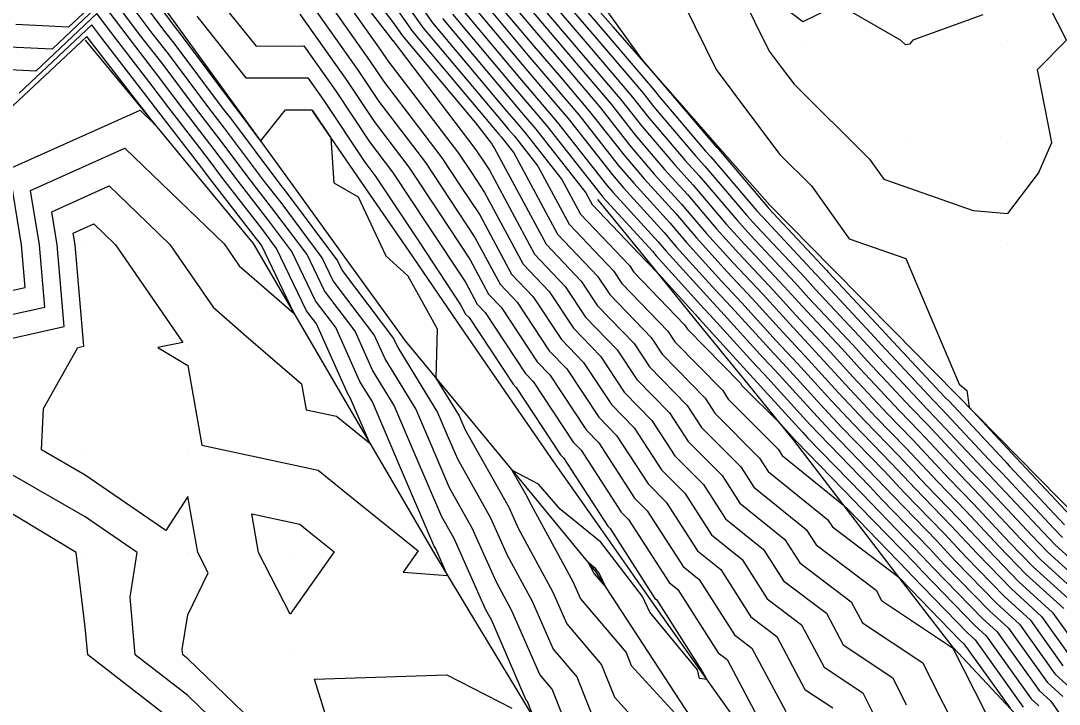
# Model space of a CAD drawing. Extents: x 2188792 to 2191981, y 386090 to 389710.
# Drawn here: x 2189763.8 to 2189865.1, y 387495.3 to 387562 of the extents above; entities that cross this region are included whole.
import ezdxf

# ---------------------------------------------------------------- set-up
doc = ezdxf.new("R2010")
doc.units = 0
for name, color, linetype in [('DTM Contours Major', 7, 'Continuous'), ('DTM Contours Minor', 7, 'Continuous'), ('Exist DTM QL2 LIDAR Elevation Point', 7, 'Continuous'), ('PH Exist DTM Breakline', 7, 'Continuous')]:
    doc.layers.add(name, color=color, linetype=linetype)

msp = doc.modelspace()

# ---------------------------------------------------------------- linework, layer by layer
at = {"layer": 'DTM Contours Major'}
for points in [[(2189790.24, 387568.92), (2189797.83, 387558.17), (2189799.17, 387556.15), (2189804.89, 387548.67), (2189806.71, 387545.91), (2189808.58, 387543.09), (2189811.68, 387537.31), (2189813.79, 387535.1), (2189816.54, 387530.94), (2189818.71, 387528.69), (2189821.41, 387524.58), (2189823.64, 387522.31), (2189826.29, 387518.22), (2189828.57, 387515.93), (2189831.18, 387511.87), (2189834.17, 387509.46), (2189836.6, 387505.62), (2189839.97, 387503.08), (2189842.17, 387498.96), (2189845.94, 387496.44), (2189847.88, 387492.53)], [(2189773.69, 387568.28), (2189779.09, 387561.1), (2189779.25, 387560.9), (2189784.76, 387553.55), (2189784.81, 387553.49), (2189787.19, 387550.3), (2189789.63, 387553.35), (2189792.21, 387553.35), (2189792.27, 387553.27), (2189794.04, 387550.6), (2189794.33, 387546.22), (2189796.72, 387544.86), (2189799.41, 387539.1), (2189801.55, 387537.14), (2189804.43, 387531.98), (2189804.3, 387527.16), (2189806.57, 387523.47), (2189806.82, 387522.87), (2189807.15, 387522.12), (2189811.41, 387514.56), (2189812.32, 387512.51), (2189815.68, 387506.35), (2189817.06, 387503.17), (2189820.45, 387499.19), (2189821.71, 387496.03), (2189825.3, 387492.09)], [(2189800.09, 387565.56), (2189802.99, 387561.41), (2189810.82, 387552.1), (2189811.39, 387551.43), (2189811.95, 387550.77), (2189814.23, 387547.86), (2189817.29, 387542.18), (2189821.61, 387537.64), (2189822.43, 387536.41), (2189826.92, 387531.76), (2189827.6, 387530.72), (2189832.28, 387525.95), (2189832.82, 387525.11), (2189837.69, 387520.22), (2189838.08, 387519.61), (2189844.07, 387514.78), (2189844.5, 387514.33), (2189844.53, 387514.3), (2189850.33, 387508.33), (2189850.7, 387507.93), (2189856.16, 387502.29), (2189856.89, 387501.62), (2189861.58, 387495.06)], [(2189807.88, 387563.52), (2189812.87, 387557.57), (2189815.05, 387555.02), (2189817.19, 387552.5), (2189821.52, 387547), (2189822.59, 387545.73), (2189826.55, 387541.38), (2189827.75, 387539.98), (2189831.58, 387535.75), (2189833.11, 387534.11), (2189836.87, 387529.98), (2189838.5, 387528.23), (2189842.18, 387524.19), (2189843.9, 387522.34), (2189848.02, 387518.11), (2189849.98, 387516.01), (2189853.87, 387512), (2189856.03, 387509.69), (2189859.72, 387505.88), (2189862.3, 387503.53), (2189865.46, 387499.1)], [(2189814.93, 387563.05), (2189818.71, 387558.61), (2189822.44, 387554.24), (2189824.37, 387551.77), (2189827.61, 387547.98), (2189829.4, 387546), (2189832.66, 387542.17), (2189834.43, 387540.22), (2189838.27, 387536.11), (2189840.05, 387534.15), (2189843.88, 387530.05), (2189845.67, 387528.08), (2189849.49, 387523.99), (2189851.54, 387521.88), (2189855.43, 387517.71), (2189857.4, 387515.68), (2189861.36, 387511.44), (2189863.27, 387509.47), (2189867.71, 387505.44)], [(2189828.54, 387563.56), (2189831.62, 387557.3), (2189834.59, 387553.33), (2189837.86, 387548.98), (2189840.94, 387545.93), (2189844.6, 387540.77), (2189850.13, 387538.85), (2189852.13, 387534.15), (2189855.35, 387526.56), (2189856.1, 387525.95), (2189856.3, 387524.33), (2189860.87, 387519.42), (2189860.94, 387519.35), (2189866.69, 387513.2)], [(2189760.08, 387530.42), (2189768.05, 387532.2), (2189767.36, 387540.16), (2189766.83, 387543.41), (2189772.44, 387545.92), (2189775.16, 387543.29), (2189778.34, 387540.22), (2189782.56, 387534.08), (2189785.54, 387531.5), (2189791.18, 387526.61), (2189791.63, 387524.08), (2189794.6, 387523.44), (2189797.85, 387520.82), (2189795.98, 387525.19), (2189795.66, 387525.71), (2189792.64, 387532.46), (2189791.68, 387533.73), (2189788.76, 387539.83), (2189787.4, 387541.65), (2189783.51, 387546.66), (2189782.02, 387548.65), (2189778.24, 387553.54), (2189776.63, 387555.69), (2189772.94, 387560.46), (2189771.23, 387562.74), (2189765.27, 387557.12), (2189762.09, 387557.27)], [(2189821.74, 387440.15), (2189820.09, 387447.02), (2189814.13, 387450.15), (2189810.53, 387450.59), (2189810.09, 387452.87), (2189800.56, 387460.15), (2189808.37, 387461.87), (2189805.61, 387470.15), (2189800.09, 387476.54), (2189791.71, 387480.15), (2189790.09, 387481.84), (2189786.35, 387490.15), (2189780.09, 387496.18), (2189774.96, 387500.15), (2189774.46, 387505.78), (2189775.15, 387510.15), (2189770.09, 387513.64), (2189761.88, 387518.36)]]:
    msp.add_lwpolyline(points, dxfattribs=at)
at = {"layer": 'DTM Contours Minor'}
for points in [[(2189814.69, 387600.16), (2189820.09, 387591.77), (2189823.15, 387590.16), (2189823.89, 387586.36), (2189827.22, 387580.16), (2189822.68, 387577.57), (2189817.73, 387567.5), (2189821.88, 387561.74), (2189824.38, 387558.27), (2189826.63, 387555.63), (2189826.66, 387555.59), (2189831.61, 387549.77), (2189831.69, 387549.69), (2189836.6, 387543.92), (2189836.71, 387543.8), (2189842.4, 387537.7), (2189842.6, 387537.48), (2189848.19, 387531.5), (2189848.46, 387531.2), (2189853.95, 387525.31), (2189854.35, 387524.9), (2189859.78, 387519.08), (2189860.23, 387518.62), (2189865.62, 387512.85)], [(2189792.33, 387570.16), (2189799.91, 387560.34), (2189800.06, 387560.13), (2189800.08, 387560.1), (2189808.11, 387549.59), (2189808.8, 387548.54), (2189809.51, 387547.46), (2189813.92, 387539.26), (2189816.92, 387536.12), (2189818.9, 387533.12), (2189821.99, 387529.92), (2189823.89, 387527.04), (2189827.1, 387523.77), (2189828.9, 387520.97), (2189832.22, 387517.65), (2189833.94, 387514.96), (2189838.34, 387511.41), (2189839.79, 387509.13), (2189844.82, 387505.34), (2189845.91, 387503.29), (2189851.78, 387499.37), (2189852.43, 387498.05), (2189855.09, 387492.84)], [(2189793.74, 387570.16), (2189800.09, 387561.92), (2189801.04, 387560.57), (2189808.17, 387552.08), (2189809.72, 387550.05), (2189809.85, 387549.85), (2189809.98, 387549.65), (2189815.04, 387540.23), (2189818.48, 387536.62), (2189820.07, 387534.22), (2189823.63, 387530.53), (2189825.13, 387528.26), (2189828.82, 387524.49), (2189830.21, 387522.35), (2189834.04, 387518.5), (2189835.32, 387516.51), (2189840.43, 387512.39), (2189841.38, 387510.89), (2189847.24, 387506.47), (2189847.78, 387505.46), (2189854.69, 387500.84), (2189854.71, 387500.81), (2189857.87, 387494.59)], [(2189857.64, 387562.61), (2189850.83, 387560.16), (2189850.5, 387559.75), (2189850.09, 387559.69), (2189849.63, 387560.16), (2189843.57, 387563.64), (2189840.09, 387561.95), (2189832.59, 387567.66), (2189836.82, 387559.06), (2189837.97, 387557.52), (2189839.23, 387555.84), (2189846.6, 387548.54), (2189848, 387546.57), (2189856.71, 387543.54), (2189860.09, 387543.23), (2189863.09, 387547.16), (2189864.38, 387550.16), (2189862.97, 387557.29), (2189865.81, 387560.16), (2189861.39, 387568.86)], [(2189764.57, 387566.07), (2189771.67, 387565.73), (2189773.2, 387567.17), (2189777.86, 387560.97), (2189778.72, 387559.85), (2189783.45, 387553.55), (2189784.25, 387552.52), (2189789.07, 387546.1), (2189789.79, 387545.17), (2189794.7, 387538.62), (2189795.16, 387537.66), (2189800.17, 387531.03), (2189800.57, 387530.15), (2189804.45, 387523.81), (2189805.31, 387521.81), (2189806.39, 387519.29), (2189809.63, 387513.54), (2189811.26, 387509.87), (2189813.7, 387505.41), (2189815.74, 387500.7), (2189818.04, 387498), (2189820.06, 387492.94)], [(2189800.09, 387567.38), (2189803.97, 387561.83), (2189811.23, 387553.19), (2189812.12, 387552.15), (2189812.99, 387551.12), (2189816.58, 387546.56), (2189818.41, 387543.15), (2189823.18, 387538.15), (2189823.6, 387537.5), (2189828.56, 387532.37), (2189828.84, 387531.94), (2189834, 387526.68), (2189834.12, 387526.49), (2189837.91, 387522.69), (2189839.38, 387521.07), (2189839.43, 387521.02), (2189845.21, 387515.08), (2189845.62, 387514.64), (2189851.04, 387509.06), (2189851.76, 387508.28), (2189856.87, 387503.01), (2189857.97, 387502.01), (2189862.36, 387495.87), (2189863.11, 387495.18)], [(2189818.4, 387489.85), (2189815.63, 387496.8), (2189814.42, 387498.23), (2189811.72, 387504.46), (2189810.2, 387507.24), (2189807.85, 387512.53), (2189805.63, 387516.47), (2189803.79, 387520.75), (2189802.33, 387524.16), (2189799.34, 387529.04), (2189798.29, 387531.39), (2189794.29, 387536.67), (2189793.21, 387538.92), (2189789.19, 387544.29), (2189787.68, 387546.24), (2189783.69, 387551.55), (2189782.15, 387553.55), (2189778.2, 387558.81), (2189776.63, 387560.84), (2189772.71, 387566.07), (2189770.07, 387563.58), (2189763.95, 387563.87)], [(2189790.64, 387565.8), (2189796.72, 387557.19), (2189798.72, 387554.17), (2189803.28, 387548.21), (2189805.67, 387544.59), (2189808.11, 387540.9), (2189810.56, 387536.34), (2189812.22, 387534.59), (2189815.36, 387529.84), (2189817.06, 387528.08), (2189820.18, 387523.36), (2189821.92, 387521.58), (2189824.99, 387516.84), (2189826.75, 387515.07), (2189829.8, 387510.32), (2189832.08, 387508.48), (2189835.01, 387503.86), (2189837.54, 387501.95), (2189840.3, 387496.79), (2189843.02, 387494.97)], [(2189793.77, 387566.47), (2189798.94, 387559.15), (2189799.62, 387558.13), (2189806.5, 387549.13), (2189807.76, 387547.22), (2189809.05, 387545.27), (2189812.8, 387538.28), (2189815.35, 387535.61), (2189817.72, 387532.03), (2189820.35, 387529.31), (2189822.65, 387525.81), (2189825.37, 387523.04), (2189827.6, 387519.59), (2189830.4, 387516.79), (2189832.56, 387513.42), (2189836.25, 387510.44), (2189838.2, 387507.37), (2189842.39, 387504.21), (2189844.04, 387501.13), (2189848.86, 387497.91), (2189850.16, 387495.29)], [(2189816.16, 387566.34), (2189820.91, 387560.77), (2189825.58, 387555.28), (2189826.09, 387554.64), (2189830.61, 387549.32), (2189831.12, 387548.77), (2189835.61, 387543.49), (2189836.14, 387542.9), (2189841.37, 387537.31), (2189841.96, 387536.65), (2189847.11, 387531.14), (2189847.76, 387530.42), (2189852.84, 387524.98), (2189853.65, 387524.15), (2189858.7, 387518.74), (2189859.53, 387517.88), (2189864.56, 387512.5), (2189865.41, 387511.62)], [(2189813.96, 387493.77), (2189813.23, 387495.6), (2189813.1, 387495.75), (2189809.74, 387503.51), (2189809.14, 387504.6), (2189806.07, 387511.52), (2189804.87, 387513.64), (2189802.28, 387519.69), (2189800.22, 387524.5), (2189798.11, 387527.93), (2189796.41, 387531.75), (2189793.42, 387535.69), (2189791.73, 387539.22), (2189788.59, 387543.41), (2189786.29, 387546.38), (2189783.13, 387550.59), (2189780.85, 387553.54), (2189777.68, 387557.77), (2189775.4, 387560.71), (2189772.22, 387564.96), (2189768.47, 387561.43), (2189763.33, 387561.67)], [(2189810.81, 387564.78), (2189814.11, 387560.86), (2189817.25, 387557.18), (2189820.34, 387553.54), (2189823.23, 387549.86), (2189825.6, 387547.08), (2189828.26, 387544.15), (2189830.7, 387541.29), (2189833.29, 387538.43), (2189836.21, 387535.31), (2189838.78, 387532.48), (2189841.73, 387529.32), (2189844.27, 387526.52), (2189847.25, 387523.33), (2189850.13, 387520.37), (2189853.25, 387517.03), (2189855.99, 387514.21), (2189859.23, 387510.74), (2189861.85, 387508.03), (2189865.55, 387504.67)], [(2189811.79, 387565.21), (2189814.52, 387561.96), (2189817.98, 387557.89), (2189821.39, 387553.89), (2189823.8, 387550.82), (2189826.6, 387547.53), (2189828.83, 387545.08), (2189831.68, 387541.73), (2189833.86, 387539.33), (2189837.24, 387535.71), (2189839.41, 387533.32), (2189842.8, 387529.69), (2189844.97, 387527.3), (2189848.37, 387523.66), (2189850.83, 387521.13), (2189854.34, 387517.37), (2189856.7, 387514.94), (2189860.29, 387511.09), (2189862.56, 387508.75), (2189866.63, 387505.06)], [(2189815.75, 387565.24), (2189820.18, 387560.05), (2189824.54, 387554.93), (2189825.52, 387553.68), (2189829.61, 387548.87), (2189830.54, 387547.84), (2189834.63, 387543.05), (2189835.57, 387542.01), (2189840.34, 387536.91), (2189841.33, 387535.82), (2189846.03, 387530.77), (2189847.07, 387529.64), (2189851.72, 387524.65), (2189852.94, 387523.39), (2189857.61, 387518.4), (2189858.82, 387517.15), (2189863.49, 387512.15), (2189864.7, 387510.9), (2189869.87, 387506.2)], [(2189790.09, 387490.15), (2189780.09, 387499.77), (2189779.6, 387500.15), (2189779.55, 387500.69), (2189780.09, 387504.07), (2189782.08, 387508.16), (2189781.06, 387510.15), (2189780.09, 387515.61), (2189777.96, 387512.28), (2189770.09, 387517.7), (2189765.82, 387520.15), (2189766.03, 387524.21), (2189769.36, 387530.16), (2189769.95, 387530.29), (2189769.11, 387540.16), (2189768.92, 387541.32), (2189770.93, 387542.22), (2189771.91, 387541.28), (2189773.05, 387540.18), (2189779.6, 387530.64), (2189777.17, 387530.16), (2189780.09, 387528.41), (2189781.47, 387520.62), (2189792.81, 387518.17), (2189796.42, 387515.26), (2189802.57, 387510.32), (2189801.1, 387508.23), (2189805.44, 387507.91), (2189804.28, 387510.51), (2189804.11, 387510.82), (2189800.76, 387518.63), (2189798.1, 387524.85), (2189796.89, 387526.82), (2189794.52, 387532.1), (2189792.55, 387534.71), (2189790.24, 387539.52), (2189787.99, 387542.53), (2189784.9, 387546.52), (2189782.58, 387549.62), (2189779.54, 387553.54), (2189777.15, 387556.73), (2189774.17, 387560.59), (2189771.72, 387563.85), (2189766.87, 387559.28), (2189762.71, 387559.47)], [(2189783.04, 387564.23), (2189786.75, 387559.57), (2189791.43, 387559.58), (2189794.49, 387555.23), (2189797.81, 387550.22), (2189800.06, 387547.28), (2189803.57, 387541.97), (2189807.17, 387536.52), (2189808.32, 387534.39), (2189809.09, 387533.58), (2189813.01, 387527.65), (2189813.78, 387526.85), (2189817.7, 387520.9), (2189818.46, 387520.13), (2189822.38, 387514.08), (2189823.1, 387513.36), (2189827.04, 387507.22), (2189827.9, 387506.53), (2189831.83, 387500.35), (2189832.7, 387499.69), (2189836.55, 387492.46)], [(2189808.86, 387563.94), (2189813.28, 387558.67), (2189815.78, 387555.74), (2189818.24, 387552.85), (2189822.09, 387547.95), (2189823.6, 387546.18), (2189827.12, 387542.31), (2189828.73, 387540.41), (2189832.15, 387536.64), (2189834.14, 387534.51), (2189837.5, 387530.81), (2189839.57, 387528.6), (2189842.88, 387524.96), (2189845.02, 387522.67), (2189848.72, 387518.86), (2189851.07, 387516.35), (2189854.57, 387512.74), (2189857.09, 387510.04), (2189860.43, 387506.6), (2189863.38, 387503.91), (2189866.24, 387499.91)], [(2189809.83, 387564.36), (2189813.7, 387559.76), (2189816.51, 387556.46), (2189819.29, 387553.2), (2189822.66, 387548.91), (2189824.6, 387546.63), (2189827.69, 387543.23), (2189829.71, 387540.85), (2189832.72, 387537.54), (2189835.18, 387534.91), (2189838.14, 387531.65), (2189840.65, 387528.96), (2189843.57, 387525.74), (2189846.14, 387523), (2189849.43, 387519.62), (2189852.16, 387516.69), (2189855.28, 387513.47), (2189858.16, 387510.39), (2189861.14, 387507.31), (2189864.46, 387504.29), (2189867.01, 387500.72)], [(2189815.34, 387564.15), (2189819.44, 387559.33), (2189823.49, 387554.59), (2189824.94, 387552.73), (2189828.61, 387548.42), (2189829.97, 387546.92), (2189833.65, 387542.61), (2189835, 387541.11), (2189839.3, 387536.51), (2189840.69, 387534.98), (2189844.96, 387530.41), (2189846.37, 387528.86), (2189850.6, 387524.32), (2189852.24, 387522.64), (2189856.52, 387518.06), (2189858.11, 387516.41), (2189862.42, 387511.8), (2189863.98, 387510.18), (2189868.79, 387505.82)], [(2189800.09, 387563.74), (2189802.01, 387560.99), (2189810.41, 387551), (2189810.65, 387550.71), (2189810.9, 387550.42), (2189811.89, 387549.16), (2189816.17, 387541.2), (2189820.05, 387537.13), (2189821.25, 387535.31), (2189825.28, 387531.14), (2189826.37, 387529.49), (2189830.55, 387525.22), (2189831.51, 387523.73), (2189835.87, 387519.36), (2189836.7, 387518.06), (2189842.51, 387513.37), (2189842.97, 387512.64), (2189849.46, 387507.75), (2189849.62, 387507.59), (2189849.63, 387507.58), (2189855.45, 387501.57), (2189855.81, 387501.24), (2189860.3, 387494.95)], [(2189806.9, 387563.1), (2189812.46, 387556.48), (2189814.32, 387554.3), (2189816.14, 387552.16), (2189820.95, 387546.04), (2189821.59, 387545.28), (2189825.98, 387540.46), (2189826.77, 387539.54), (2189831.01, 387534.86), (2189832.08, 387533.71), (2189836.23, 387529.15), (2189837.42, 387527.87), (2189841.48, 387523.41), (2189842.78, 387522.01), (2189847.32, 387517.35), (2189848.89, 387515.67), (2189853.16, 387511.27), (2189854.96, 387509.34), (2189859.01, 387505.16), (2189861.22, 387503.15), (2189864.68, 387498.29), (2189866.63, 387496.53)], [(2189780.97, 387562.48), (2189785.76, 387556.46), (2189791.82, 387556.47), (2189793.38, 387554.25), (2189797.36, 387548.25), (2189798.45, 387546.82), (2189802.53, 387540.65), (2189806.71, 387534.33), (2189807.2, 387533.42), (2189807.53, 387533.07), (2189811.83, 387526.56), (2189812.14, 387526.24), (2189816.46, 387519.68), (2189816.74, 387519.4), (2189821.07, 387512.7), (2189821.28, 387512.5), (2189825.66, 387505.67), (2189825.82, 387505.55), (2189830.23, 387498.59), (2189830.27, 387498.56), (2189830.71, 387497.75), (2189830, 387497.84), (2189829.8, 387498.68), (2189825.15, 387504.33), (2189824.45, 387505.84), (2189820.37, 387511.16), (2189816.42, 387514.36), (2189814.32, 387516.83), (2189811.72, 387518.17), (2189813.19, 387515.57), (2189813.38, 387515.15), (2189817.66, 387507.3), (2189818.39, 387505.64), (2189822.85, 387500.39), (2189823.36, 387499.12), (2189828.34, 387493.66)], [(2189791.03, 387562.69), (2189795.61, 387556.21), (2189798.27, 387552.2), (2189801.67, 387547.74), (2189804.62, 387543.28), (2189807.64, 387538.71), (2189809.44, 387535.37), (2189810.66, 387534.09), (2189814.19, 387528.75), (2189815.42, 387527.47), (2189818.94, 387522.13), (2189820.19, 387520.85), (2189823.68, 387515.46), (2189824.92, 387514.21), (2189828.42, 387508.77), (2189829.99, 387507.5), (2189833.42, 387502.1), (2189835.12, 387500.82), (2189838.43, 387494.63)], [(2189804.95, 387562.25), (2189811.64, 387554.29), (2189812.85, 387552.86), (2189814.04, 387551.46), (2189818.92, 387545.26), (2189819.53, 387544.12), (2189824.74, 387538.65), (2189824.78, 387538.6), (2189826.03, 387537.3), (2189829.87, 387533.07), (2189830.01, 387532.92), (2189834.95, 387527.48), (2189835.27, 387527.14), (2189840.08, 387521.85), (2189840.55, 387521.35), (2189845.91, 387515.84), (2189846.71, 387514.98), (2189851.74, 387509.8), (2189852.83, 387508.63), (2189857.58, 387503.73), (2189859.06, 387502.39), (2189863.13, 387496.67), (2189864.28, 387495.63), (2189868.56, 387489.45)], [(2189805.92, 387562.68), (2189812.05, 387555.38), (2189813.58, 387553.58), (2189815.09, 387551.81), (2189820.38, 387545.09), (2189820.59, 387544.83), (2189825.41, 387539.54), (2189825.78, 387539.1), (2189830.44, 387533.96), (2189831.05, 387533.32), (2189835.59, 387528.31), (2189836.34, 387527.51), (2189840.78, 387522.63), (2189841.67, 387521.68), (2189846.61, 387516.59), (2189847.8, 387515.32), (2189852.45, 387510.53), (2189853.89, 387508.99), (2189858.29, 387504.44), (2189860.14, 387502.77), (2189863.91, 387497.48), (2189865.45, 387496.08)], [(2189760.08, 387532.75), (2189766.14, 387534.1), (2189765.62, 387540.16), (2189764.75, 387545.49), (2189773.95, 387549.61), (2189778.41, 387545.3), (2189783.63, 387540.27), (2189785.11, 387538.12), (2189790.46, 387533.48), (2189787.28, 387540.13), (2189786.8, 387540.76), (2189782.13, 387546.8), (2189781.46, 387547.69), (2189776.94, 387553.54), (2189776.11, 387554.64), (2189771.72, 387560.33), (2189770.74, 387561.63), (2189763.66, 387554.97)], [(2189760.08, 387535.09), (2189764.23, 387536.01), (2189763.88, 387540.16), (2189762.66, 387547.58), (2189775.45, 387553.3), (2189776.88, 387551.92), (2189775.63, 387553.54), (2189775.58, 387553.6), (2189770.49, 387560.2), (2189770.25, 387560.52), (2189762.06, 387552.82)], [(2189760.08, 387477.23), (2189764.16, 387470.15), (2189765.32, 387465.38), (2189770.09, 387463.73), (2189779.84, 387460.39), (2189780.09, 387461.68), (2189785.55, 387464.69), (2189790.09, 387461.94), (2189794.06, 387466.18), (2189800.09, 387465.5), (2189803.9, 387466.34), (2189802.63, 387470.15), (2189800.09, 387473.09), (2189794.92, 387475.31), (2189790.09, 387474.62), (2189786.47, 387480.15), (2189784.68, 387485.56), (2189782.62, 387490.15), (2189780.09, 387492.59), (2189770.33, 387500.15), (2189770.09, 387502.86), (2189769.19, 387510.15), (2189760.08, 387515.64)], [(2189790.09, 387504.14), (2189787, 387510.15), (2189786.33, 387513.91), (2189791.02, 387512.9), (2189792.26, 387511.9), (2189794.36, 387510.21), (2189790.09, 387504.14)], [(2189820.86, 387506.76), (2189820.22, 387508.13), (2189819.88, 387508.58), (2189819.14, 387509.17), (2189819.65, 387508.25), (2189819.71, 387508.11), (2189820.86, 387506.76)], [(2189794.84, 387490.15), (2189792.47, 387497.77), (2189805.37, 387498.2), (2189811.69, 387494.94)]]:
    msp.add_lwpolyline(points, dxfattribs=at)
at = {"layer": 'Exist DTM QL2 LIDAR Elevation Point'}
for p, q in [((2189800.09, 387560.16), (2189800.09, 387560.16)), ((2189840.09, 387560.16), (2189840.09, 387560.16)), ((2189850.09, 387560.16), (2189850.09, 387560.16)), ((2189860.09, 387560.16), (2189860.09, 387560.16)), ((2189810.09, 387550.16), (2189810.09, 387550.16)), ((2189850.09, 387550.16), (2189850.09, 387550.16)), ((2189860.09, 387550.16), (2189860.09, 387550.16)), ((2189770.09, 387540.16), (2189770.09, 387540.16)), ((2189860.09, 387540.16), (2189860.09, 387540.16)), ((2189770.09, 387530.16), (2189770.09, 387530.16)), ((2189780.09, 387530.16), (2189780.09, 387530.16)), ((2189770.09, 387520.15), (2189770.09, 387520.15)), ((2189780.09, 387520.15), (2189780.09, 387520.15)), ((2189770.09, 387510.15), (2189770.09, 387510.15)), ((2189780.09, 387510.15), (2189780.09, 387510.15)), ((2189790.09, 387510.15), (2189790.09, 387510.15)), ((2189770.09, 387500.15), (2189770.09, 387500.15)), ((2189780.09, 387500.15), (2189780.09, 387500.15)), ((2189790.09, 387500.15), (2189790.09, 387500.15))]:
    msp.add_line(p, q, dxfattribs=at)
at = {"layer": 'PH Exist DTM Breakline'}
for points in [[(2189867.11, 387513.34), (2189861.07, 387519.48), (2189855.02, 387525.62), (2189848.97, 387531.77), (2189842.92, 387537.91), (2189836.87, 387544.05), (2189831.78, 387549.85), (2189826.69, 387555.64), (2189821.59, 387561.44), (2189816.5, 387567.24), (2189811.11, 387574.51), (2189805.71, 387581.79), (2189800.32, 387589.07), (2189794.92, 387596.34), (2189789.5, 387602.9)], [(2189773.88, 387568.71), (2189779.36, 387561.13), (2189784.85, 387553.55), (2189790.33, 387545.97), (2189795.81, 387538.39), (2189801.29, 387530.82), (2189807.47, 387523.32), (2189813.65, 387515.83), (2189819.83, 387508.34), (2189824.47, 387501.2), (2189829.12, 387494.06), (2189833.76, 387486.92), (2189838.4, 387479.78), (2189843.04, 387472.64), (2189848.42, 387464.57), (2189853.79, 387456.5), (2189859.17, 387448.44), (2189864.54, 387440.37), (2189869.91, 387432.31), (2189875.29, 387424.24)], [(2189770.09, 387560.16), (2189775.55, 387553.54), (2189781.01, 387546.91), (2189786.48, 387540.29), (2189790.85, 387532.8), (2189795.23, 387525.31), (2189799.6, 387517.82), (2189803.98, 387510.33), (2189808.46, 387502.9), (2189812.94, 387495.46), (2189817.42, 387488.02), (2189821.96, 387480.45), (2189826.49, 387472.87), (2189831.02, 387465.3), (2189835.56, 387457.72), (2189840.09, 387450.15), (2189845.03, 387442.63)], [(2189792.23, 387553.24), (2189796.94, 387546.39), (2189801.65, 387539.54), (2189806.35, 387532.69), (2189811.06, 387525.84), (2189815.77, 387518.99), (2189820.57, 387512.16), (2189825.36, 387505.34), (2189830.16, 387498.51), (2189835.42, 387491.15), (2189840.68, 387483.79), (2189845.94, 387476.43), (2189851.21, 387469.07), (2189856.47, 387461.71), (2189861.73, 387454.35), (2189868.03, 387449.68), (2189874.34, 387445.01), (2189880.64, 387440.34), (2189886.94, 387435.67), (2189892.37, 387427.1), (2189895.61, 387418.04), (2189892.85, 387409.09), (2189890.1, 387400.14)], [(2189900.1, 387450.15), (2189893.5, 387458.44), (2189887.14, 387465.35), (2189880.79, 387472.26), (2189876.2, 387477.43), (2189871.61, 387482.61), (2189867.02, 387487.79), (2189860.88, 387494.33), (2189854.75, 387500.87), (2189849.6, 387507.57), (2189844.45, 387514.27), (2189839.3, 387520.98), (2189834.5, 387526.89), (2189829.7, 387532.79), (2189824.89, 387538.7), (2189820.09, 387544.61)]]:
    msp.add_lwpolyline(points, dxfattribs=at)

doc.saveas('drawing.dxf')
